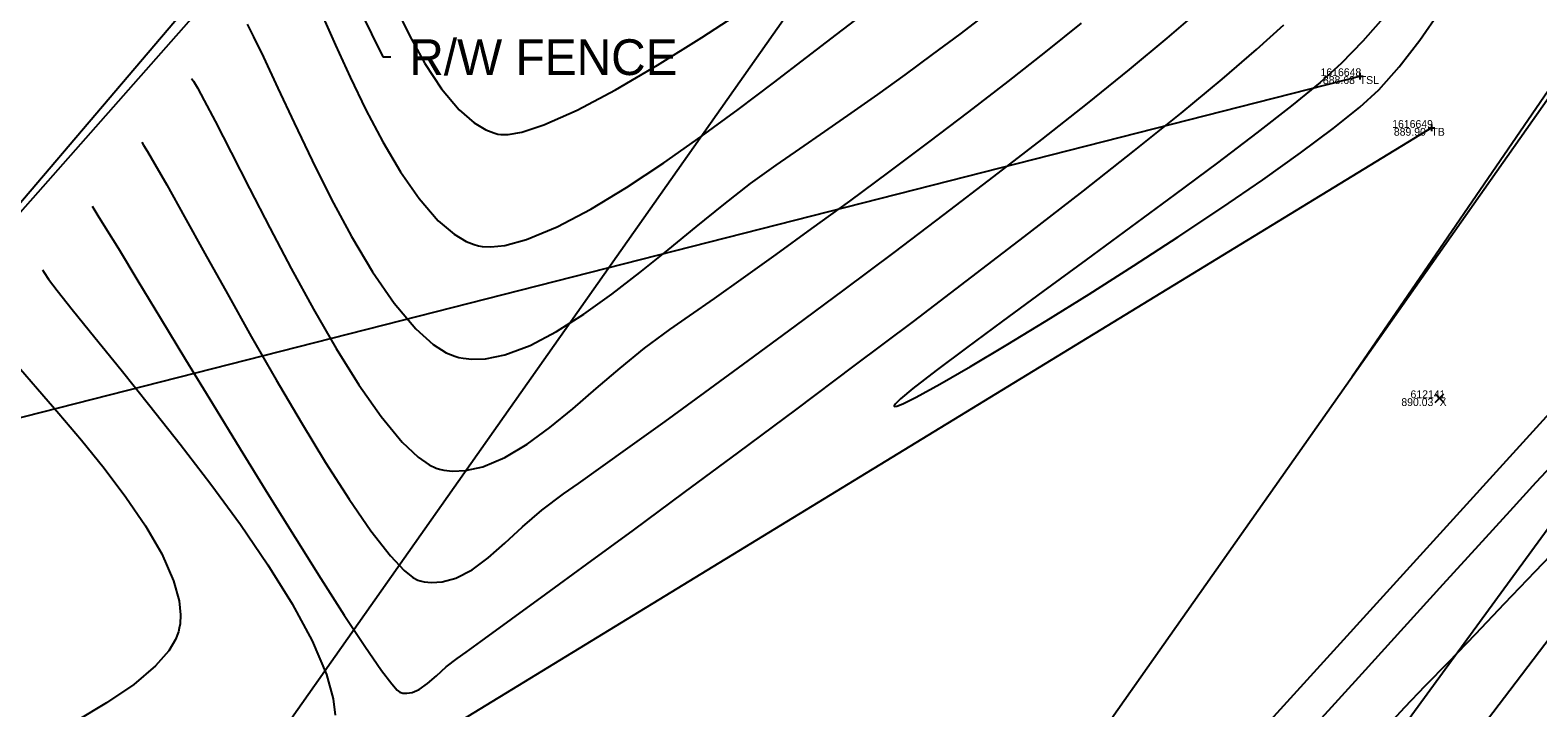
# Model space of a CAD drawing. Extents: x 1957117 to 1971063, y 701601 to 715861.
# Drawn here: x 1963821.9 to 1963889.4, y 707261.6 to 707292 of the extents above; entities that cross this region are included whole.
import ezdxf

# ---------------------------------------------------------------- set-up
doc = ezdxf.new("R2010")
doc.units = 0
for name, color, linetype in [('AP_X_Lights', 7, 'Continuous'), ('DT_X_Break_Line', 7, 'Continuous'), ('DT_X_Contour_Major', 7, 'Continuous'), ('DT_X_Contour_Minor', 7, 'Continuous'), ('DT_X_TIN_Hull', 7, 'Continuous'), ('GE_P_CL_50', 7, 'Continuous'), ('GE_X_CL_20', 7, 'Continuous'), ('PV_P_Drive', 7, 'Continuous'), ('PV_P_Shoulder', 7, 'Continuous'), ('RD_P_Cells', 7, 'Continuous'), ('RD_X_Text', 7, 'Continuous'), ('RS_Raster1', 7, 'Continuous'), ('RW_X_Esmt_RR', 7, 'Continuous'), ('RW_X_Fee_RW', 7, 'Continuous'), ('SC_Scratch1', 7, 'Continuous'), ('SC_Shading5', 7, 'Continuous')]:
    doc.layers.add(name, color=color, linetype=linetype)

msp = doc.modelspace()

# ---------------------------------------------------------------- linework, layer by layer
at = {"layer": 'AP_X_Lights'}
for p, q in [((1963884.779, 707275.281), (1963885.167, 707275.671)), ((1963884.779, 707275.671), (1963885.167, 707275.281))]:
    msp.add_line(p, q, dxfattribs=at)
at = {"layer": 'DT_X_Break_Line'}
for points in [[(1963549.31, 706900.902), (1963567.723, 706925.142), (1963581.753, 706948.682), (1963589.114, 706971.765), (1963604.241, 706992.933), (1963630.24, 707037.886), (1963653.883, 707082.082), (1963697.483, 707112.719), (1963727.123, 707153.396), (1963737.102, 707174.095), (1963750.986, 707197.42), (1963762.997, 707214.654), (1963786.295, 707233.762), (1963816.245, 707273.278), (1963881.4, 707289.893)], [(1963884.608, 707287.576), (1963837.921, 707259.051), (1963813.77, 707229.984)], [(1963819.877, 707222.168), (1963861.487, 707243.54), (1963895.263, 707280.714)], [(1963899.517, 707277.373), (1963869.26, 707237.602), (1963831.235, 707203.335), (1963820.965, 707195.035), (1963812.613, 707181.208), (1963805.672, 707159.836), (1963786.526, 707112.387), (1963762.238, 707069.027), (1963734.112, 707027.99), (1963699.007, 706991.28), (1963670.32, 706952.909), (1963630.02, 706918.565), (1963614.237, 706899.512), (1963608.708, 706874.267)]]:
    msp.add_lwpolyline(points, dxfattribs=at)
at = {"layer": 'DT_X_Contour_Major'}
for points in [[(1963838.227, 707293.022), (1963838.867, 707291.709), (1963839.558, 707290.457), (1963840.299, 707289.329), (1963841.09, 707288.386), (1963841.759, 707287.806), (1963842.282, 707287.494), (1963842.64, 707287.351), (1963842.822, 707287.301), (1963842.964, 707287.277), (1963843.295, 707287.276), (1963843.9, 707287.382), (1963844.891, 707287.708), (1963846.381, 707288.376), (1963848.095, 707289.285), (1963849.975, 707290.385), (1963851.961, 707291.624), (1963853.993, 707292.952)], [(1963838.227, 707293.022), (1963838.867, 707291.709), (1963839.558, 707290.457), (1963840.299, 707289.329), (1963841.09, 707288.386), (1963841.759, 707287.806), (1963842.282, 707287.494), (1963842.64, 707287.351), (1963842.822, 707287.301), (1963842.964, 707287.277), (1963843.295, 707287.276), (1963843.9, 707287.382), (1963844.891, 707287.708), (1963846.381, 707288.376), (1963848.095, 707289.285), (1963849.975, 707290.385), (1963851.961, 707291.624), (1963853.993, 707292.952)], [(1963824.668, 707284.078), (1963824.745, 707283.956), (1963824.929, 707283.662), (1963825.271, 707283.106), (1963825.842, 707282.171), (1963826.714, 707280.736), (1963827.729, 707279.061), (1963828.853, 707277.208), (1963830.052, 707275.238), (1963831.291, 707273.211), (1963832.535, 707271.189), (1963833.749, 707269.233), (1963834.9, 707267.403), (1963835.952, 707265.762), (1963836.871, 707264.369), (1963837.623, 707263.287), (1963838.08, 707262.685), (1963838.327, 707262.409), (1963838.442, 707262.315), (1963838.484, 707262.297), (1963838.574, 707262.279), (1963838.747, 707262.268), (1963838.993, 707262.303), (1963839.304, 707262.435), (1963839.683, 707262.705), (1963840.076, 707263.055), (1963840.51, 707263.444), (1963841.009, 707263.829), (1963841.407, 707264.111), (1963842.231, 707264.705), (1963843.436, 707265.58), (1963844.978, 707266.703), (1963846.811, 707268.044), (1963848.891, 707269.571), (1963851.172, 707271.254), (1963853.611, 707273.06), (1963856.162, 707274.96), (1963858.78, 707276.921), (1963861.421, 707278.913), (1963864.041, 707280.904), (1963866.593, 707282.862), (1963869.034, 707284.758), (1963871.318, 707286.559), (1963873.401, 707288.235), (1963875.239, 707289.753), (1963876.785, 707291.084), (1963877.996, 707292.195)], [(1963824.668, 707284.078), (1963824.745, 707283.956), (1963824.929, 707283.662), (1963825.271, 707283.106), (1963825.842, 707282.171), (1963826.714, 707280.736), (1963827.729, 707279.061), (1963828.853, 707277.208), (1963830.052, 707275.238), (1963831.291, 707273.211), (1963832.535, 707271.189), (1963833.749, 707269.233), (1963834.9, 707267.403), (1963835.952, 707265.762), (1963836.871, 707264.369), (1963837.623, 707263.287), (1963838.08, 707262.685), (1963838.327, 707262.409), (1963838.442, 707262.315), (1963838.484, 707262.297), (1963838.574, 707262.279), (1963838.747, 707262.268), (1963838.993, 707262.303), (1963839.304, 707262.435), (1963839.683, 707262.705), (1963840.076, 707263.055), (1963840.51, 707263.444), (1963841.009, 707263.829), (1963841.407, 707264.111), (1963842.231, 707264.705), (1963843.436, 707265.58), (1963844.978, 707266.703), (1963846.811, 707268.044), (1963848.891, 707269.571), (1963851.172, 707271.254), (1963853.611, 707273.06), (1963856.162, 707274.96), (1963858.78, 707276.921), (1963861.421, 707278.913), (1963864.041, 707280.904), (1963866.593, 707282.862), (1963869.034, 707284.758), (1963871.318, 707286.559), (1963873.401, 707288.235), (1963875.239, 707289.753), (1963876.785, 707291.084), (1963877.996, 707292.195)]]:
    msp.add_lwpolyline(points, dxfattribs=at)
at = {"layer": 'DT_X_Contour_Minor'}
for points in [[(1963826.896, 707286.935), (1963826.974, 707286.81), (1963827.153, 707286.513), (1963827.478, 707285.954), (1963828.006, 707285.021), (1963828.799, 707283.598), (1963829.713, 707281.949), (1963830.72, 707280.141), (1963831.792, 707278.237), (1963832.901, 707276.302), (1963834.019, 707274.399), (1963835.118, 707272.595), (1963836.171, 707270.953), (1963837.148, 707269.538), (1963838.023, 707268.413), (1963838.63, 707267.767), (1963839.021, 707267.452), (1963839.249, 707267.33), (1963839.352, 707267.297), (1963839.524, 707267.262), (1963839.858, 707267.226), (1963840.337, 707267.25), (1963840.945, 707267.413), (1963841.675, 707267.796), (1963842.398, 707268.336), (1963843.14, 707268.99), (1963843.931, 707269.713), (1963844.797, 707270.461), (1963845.766, 707271.19), (1963846.434, 707271.655), (1963847.442, 707272.37), (1963848.748, 707273.307), (1963850.312, 707274.436), (1963852.092, 707275.731), (1963854.048, 707277.163), (1963856.139, 707278.704), (1963858.323, 707280.326), (1963860.56, 707282.001), (1963862.808, 707283.701), (1963865.027, 707285.397), (1963867.175, 707287.062), (1963869.212, 707288.668), (1963871.096, 707290.186), (1963872.787, 707291.589), (1963874.243, 707292.847)], [(1963826.896, 707286.935), (1963826.974, 707286.81), (1963827.153, 707286.513), (1963827.478, 707285.954), (1963828.006, 707285.021), (1963828.799, 707283.598), (1963829.713, 707281.949), (1963830.72, 707280.141), (1963831.792, 707278.237), (1963832.901, 707276.302), (1963834.019, 707274.399), (1963835.118, 707272.595), (1963836.171, 707270.953), (1963837.148, 707269.538), (1963838.023, 707268.413), (1963838.63, 707267.767), (1963839.021, 707267.452), (1963839.249, 707267.33), (1963839.352, 707267.297), (1963839.524, 707267.262), (1963839.858, 707267.226), (1963840.337, 707267.25), (1963840.945, 707267.413), (1963841.675, 707267.796), (1963842.398, 707268.336), (1963843.14, 707268.99), (1963843.931, 707269.713), (1963844.797, 707270.461), (1963845.766, 707271.19), (1963846.434, 707271.655), (1963847.442, 707272.37), (1963848.748, 707273.307), (1963850.312, 707274.436), (1963852.092, 707275.731), (1963854.048, 707277.163), (1963856.139, 707278.704), (1963858.323, 707280.326), (1963860.56, 707282.001), (1963862.808, 707283.701), (1963865.027, 707285.397), (1963867.175, 707287.062), (1963869.212, 707288.668), (1963871.096, 707290.186), (1963872.787, 707291.589), (1963874.243, 707292.847)], [(1963882.549, 707292.612), (1963881.544, 707291.462), (1963880.569, 707290.455), (1963879.628, 707289.615), (1963878.346, 707288.566), (1963876.791, 707287.35), (1963875.027, 707286.01), (1963873.122, 707284.588), (1963871.141, 707283.127), (1963869.152, 707281.669), (1963867.221, 707280.256), (1963865.414, 707278.932), (1963863.797, 707277.737), (1963862.437, 707276.716), (1963861.401, 707275.91), (1963860.849, 707275.448), (1963860.619, 707275.223), (1963860.562, 707275.136), (1963860.564, 707275.113), (1963860.584, 707275.103), (1963860.681, 707275.12), (1963860.956, 707275.23), (1963861.549, 707275.525), (1963862.609, 707276.106), (1963863.972, 707276.892), (1963865.577, 707277.849), (1963867.368, 707278.942), (1963869.286, 707280.138), (1963871.273, 707281.402), (1963873.272, 707282.699), (1963875.223, 707283.996), (1963877.07, 707285.259), (1963878.754, 707286.453), (1963880.216, 707287.544), (1963881.4, 707288.499), (1963882.247, 707289.282), (1963883.16, 707290.315), (1963884.087, 707291.509), (1963885.005, 707292.81)], [(1963882.549, 707292.612), (1963881.544, 707291.462), (1963880.569, 707290.455), (1963879.628, 707289.615), (1963878.346, 707288.566), (1963876.791, 707287.35), (1963875.027, 707286.01), (1963873.122, 707284.588), (1963871.141, 707283.127), (1963869.152, 707281.669), (1963867.221, 707280.256), (1963865.414, 707278.932), (1963863.797, 707277.737), (1963862.437, 707276.716), (1963861.401, 707275.91), (1963860.849, 707275.448), (1963860.619, 707275.223), (1963860.562, 707275.136), (1963860.564, 707275.113), (1963860.584, 707275.103), (1963860.681, 707275.12), (1963860.956, 707275.23), (1963861.549, 707275.525), (1963862.609, 707276.106), (1963863.972, 707276.892), (1963865.577, 707277.849), (1963867.368, 707278.942), (1963869.286, 707280.138), (1963871.273, 707281.402), (1963873.272, 707282.699), (1963875.223, 707283.996), (1963877.07, 707285.259), (1963878.754, 707286.453), (1963880.216, 707287.544), (1963881.4, 707288.499), (1963882.247, 707289.282), (1963883.16, 707290.315), (1963884.087, 707291.509), (1963885.005, 707292.81)], [(1963829.123, 707289.792), (1963829.202, 707289.665), (1963829.377, 707289.365), (1963829.686, 707288.805), (1963830.174, 707287.875), (1963830.894, 707286.47), (1963831.715, 707284.857), (1963832.616, 707283.105), (1963833.577, 707281.283), (1963834.577, 707279.459), (1963835.595, 707277.7), (1963836.61, 707276.077), (1963837.601, 707274.657), (1963838.546, 707273.508), (1963839.256, 707272.83), (1963839.755, 707272.486), (1963840.069, 707272.342), (1963840.219, 707272.298), (1963840.412, 707272.259), (1963840.799, 707272.217), (1963841.381, 707272.237), (1963842.16, 707272.409), (1963843.143, 707272.823), (1963844.138, 707273.422), (1963845.147, 707274.164), (1963846.175, 707275.006), (1963847.223, 707275.907), (1963848.295, 707276.827), (1963849.394, 707277.722), (1963850.523, 707278.551), (1963851.409, 707279.163), (1963852.52, 707279.942), (1963853.825, 707280.866), (1963855.289, 707281.914), (1963856.883, 707283.067), (1963858.573, 707284.301), (1963860.328, 707285.598), (1963862.116, 707286.935), (1963863.904, 707288.292), (1963865.661, 707289.647), (1963867.354, 707290.981), (1963868.952, 707292.271)], [(1963829.123, 707289.792), (1963829.202, 707289.665), (1963829.377, 707289.365), (1963829.686, 707288.805), (1963830.174, 707287.875), (1963830.894, 707286.47), (1963831.715, 707284.857), (1963832.616, 707283.105), (1963833.577, 707281.283), (1963834.577, 707279.459), (1963835.595, 707277.7), (1963836.61, 707276.077), (1963837.601, 707274.657), (1963838.546, 707273.508), (1963839.256, 707272.83), (1963839.755, 707272.486), (1963840.069, 707272.342), (1963840.219, 707272.298), (1963840.412, 707272.259), (1963840.799, 707272.217), (1963841.381, 707272.237), (1963842.16, 707272.409), (1963843.143, 707272.823), (1963844.138, 707273.422), (1963845.147, 707274.164), (1963846.175, 707275.006), (1963847.223, 707275.907), (1963848.295, 707276.827), (1963849.394, 707277.722), (1963850.523, 707278.551), (1963851.409, 707279.163), (1963852.52, 707279.942), (1963853.825, 707280.866), (1963855.289, 707281.914), (1963856.883, 707283.067), (1963858.573, 707284.301), (1963860.328, 707285.598), (1963862.116, 707286.935), (1963863.904, 707288.292), (1963865.661, 707289.647), (1963867.354, 707290.981), (1963868.952, 707292.271)], [(1963831.601, 707292.218), (1963831.892, 707291.659), (1963832.339, 707290.739), (1963832.983, 707289.362), (1963833.712, 707287.799), (1963834.513, 707286.122), (1963835.373, 707284.405), (1963836.281, 707282.72), (1963837.222, 707281.138), (1963838.186, 707279.733), (1963839.16, 707278.576), (1963839.937, 707277.879), (1963840.516, 707277.513), (1963840.897, 707277.352), (1963841.087, 707277.299), (1963841.277, 707277.261), (1963841.669, 707277.22), (1963842.281, 707277.243), (1963843.139, 707277.417), (1963844.268, 707277.841), (1963845.45, 707278.459), (1963846.672, 707279.232), (1963847.921, 707280.126), (1963849.184, 707281.101), (1963850.45, 707282.122), (1963851.705, 707283.15), (1963852.937, 707284.15), (1963854.133, 707285.083), (1963855.281, 707285.913), (1963856.346, 707286.643), (1963857.467, 707287.417), (1963858.633, 707288.231), (1963859.832, 707289.078), (1963861.054, 707289.955), (1963862.286, 707290.855), (1963863.519, 707291.775), (1963864.74, 707292.709)], [(1963831.601, 707292.218), (1963831.892, 707291.659), (1963832.339, 707290.739), (1963832.983, 707289.362), (1963833.712, 707287.799), (1963834.513, 707286.122), (1963835.373, 707284.405), (1963836.281, 707282.72), (1963837.222, 707281.138), (1963838.186, 707279.733), (1963839.16, 707278.576), (1963839.937, 707277.879), (1963840.516, 707277.513), (1963840.897, 707277.352), (1963841.087, 707277.299), (1963841.277, 707277.261), (1963841.669, 707277.22), (1963842.281, 707277.243), (1963843.139, 707277.417), (1963844.268, 707277.841), (1963845.45, 707278.459), (1963846.672, 707279.232), (1963847.921, 707280.126), (1963849.184, 707281.101), (1963850.45, 707282.122), (1963851.705, 707283.15), (1963852.937, 707284.15), (1963854.133, 707285.083), (1963855.281, 707285.913), (1963856.346, 707286.643), (1963857.467, 707287.417), (1963858.633, 707288.231), (1963859.832, 707289.078), (1963861.054, 707289.955), (1963862.286, 707290.855), (1963863.519, 707291.775), (1963864.74, 707292.709)], [(1963834.968, 707292.623), (1963835.563, 707291.282), (1963836.216, 707289.851), (1963836.921, 707288.389), (1963837.674, 707286.956), (1963838.468, 707285.61), (1963839.298, 707284.412), (1963840.159, 707283.421), (1963840.867, 707282.818), (1963841.407, 707282.496), (1963841.771, 707282.35), (1963841.954, 707282.3), (1963842.129, 707282.268), (1963842.507, 707282.245), (1963843.145, 707282.313), (1963844.113, 707282.575), (1963845.481, 707283.145), (1963846.987, 707283.938), (1963848.591, 707284.908), (1963850.251, 707286.007), (1963851.927, 707287.186), (1963853.579, 707288.397), (1963855.165, 707289.594), (1963856.644, 707290.728), (1963857.977, 707291.751), (1963859.122, 707292.616)], [(1963834.968, 707292.623), (1963835.563, 707291.282), (1963836.216, 707289.851), (1963836.921, 707288.389), (1963837.674, 707286.956), (1963838.468, 707285.61), (1963839.298, 707284.412), (1963840.159, 707283.421), (1963840.867, 707282.818), (1963841.407, 707282.496), (1963841.771, 707282.35), (1963841.954, 707282.3), (1963842.129, 707282.268), (1963842.507, 707282.245), (1963843.145, 707282.313), (1963844.113, 707282.575), (1963845.481, 707283.145), (1963846.987, 707283.938), (1963848.591, 707284.908), (1963850.251, 707286.007), (1963851.927, 707287.186), (1963853.579, 707288.397), (1963855.165, 707289.594), (1963856.644, 707290.728), (1963857.977, 707291.751), (1963859.122, 707292.616)], [(1963822.44, 707281.222), (1963822.522, 707281.097), (1963822.723, 707280.809), (1963823.109, 707280.291), (1963823.768, 707279.451), (1963824.783, 707278.193), (1963825.964, 707276.741), (1963827.258, 707275.136), (1963828.615, 707273.42), (1963829.981, 707271.635), (1963831.307, 707269.821), (1963832.539, 707268.019), (1963833.626, 707266.272), (1963834.517, 707264.619), (1963835.159, 707263.103), (1963835.459, 707262.016), (1963835.543, 707261.288)], [(1963822.44, 707281.222), (1963822.522, 707281.097), (1963822.723, 707280.809), (1963823.109, 707280.291), (1963823.768, 707279.451), (1963824.783, 707278.193), (1963825.964, 707276.741), (1963827.258, 707275.136), (1963828.615, 707273.42), (1963829.981, 707271.635), (1963831.307, 707269.821), (1963832.539, 707268.019), (1963833.626, 707266.272), (1963834.517, 707264.619), (1963835.159, 707263.103), (1963835.459, 707262.016), (1963835.543, 707261.288)], [(1963821.374, 707276.876), (1963822.22, 707275.891), (1963823.175, 707274.787), (1963824.186, 707273.593), (1963825.204, 707272.338), (1963826.177, 707271.051), (1963827.054, 707269.764), (1963827.782, 707268.504), (1963828.312, 707267.301), (1963828.559, 707266.401), (1963828.623, 707265.771), (1963828.602, 707265.377), (1963828.571, 707265.188), (1963828.528, 707265.016), (1963828.398, 707264.675), (1963828.096, 707264.167), (1963827.512, 707263.494), (1963826.529, 707262.661), (1963825.315, 707261.834), (1963823.922, 707261.01), (1963822.403, 707260.186), (1963820.812, 707259.361)], [(1963821.374, 707276.876), (1963822.22, 707275.891), (1963823.175, 707274.787), (1963824.186, 707273.593), (1963825.204, 707272.338), (1963826.177, 707271.051), (1963827.054, 707269.764), (1963827.782, 707268.504), (1963828.312, 707267.301), (1963828.559, 707266.401), (1963828.623, 707265.771), (1963828.602, 707265.377), (1963828.571, 707265.188), (1963828.528, 707265.016), (1963828.398, 707264.675), (1963828.096, 707264.167), (1963827.512, 707263.494), (1963826.529, 707262.661), (1963825.315, 707261.834), (1963823.922, 707261.01), (1963822.403, 707260.186), (1963820.812, 707259.361)], [(1963879.546, 707260.992), (1963881.514, 707263.155), (1963883.39, 707265.222), (1963885.14, 707267.152), (1963886.73, 707268.904), (1963888.125, 707270.438), (1963889.293, 707271.714), (1963890.199, 707272.691)], [(1963879.546, 707260.992), (1963881.514, 707263.155), (1963883.39, 707265.222), (1963885.14, 707267.152), (1963886.73, 707268.904), (1963888.125, 707270.438), (1963889.293, 707271.714), (1963890.199, 707272.691)], [(1963882.357, 707260.5), (1963883.417, 707261.642), (1963884.333, 707262.593), (1963885.385, 707263.669), (1963886.581, 707264.914), (1963887.884, 707266.282), (1963889.257, 707267.725), (1963890.665, 707269.197)], [(1963882.357, 707260.5), (1963883.417, 707261.642), (1963884.333, 707262.593), (1963885.385, 707263.669), (1963886.581, 707264.914), (1963887.884, 707266.282), (1963889.257, 707267.725), (1963890.665, 707269.197)]]:
    msp.add_lwpolyline(points, dxfattribs=at)
at = {"layer": 'DT_X_TIN_Hull'}
msp.add_lwpolyline([(1963940.142, 707371.501), (1963857.209, 707326.887), (1963847.297, 707313.095), (1963811.321, 707272.33), (1963751.836, 707231.407), (1963753.826, 707219.029), (1963738.818, 707206.839), (1963703.286, 707168.809), (1963648.079, 707085.514)], dxfattribs=at)
at = {"layer": 'GE_P_CL_50'}
msp.add_lwpolyline([(1963809.22, 707159.242), (1963930.41, 707325.263), (1964096.946, 707583.449), (1964164.227, 707651.079), (1964201.876, 707617.583)], dxfattribs=at)
at = {"layer": 'GE_X_CL_20'}
msp.add_lwpolyline([(1964578.061, 708318.542), (1963713.717, 707090.878)], dxfattribs=at)
at = {"layer": 'PV_P_Drive'}
for p, q in [((1963881.254, 707289.893), (1963881.546, 707289.893)), ((1963881.4, 707290.039), (1963881.4, 707289.747)), ((1963881.4, 707289.893), (1963881.4, 707289.893)), ((1963884.462, 707287.576), (1963884.754, 707287.576)), ((1963884.608, 707287.722), (1963884.608, 707287.43)), ((1963884.608, 707287.576), (1963884.608, 707287.576))]:
    msp.add_line(p, q, dxfattribs=at)
at = {"layer": 'RD_P_Cells'}
msp.add_lwpolyline([(1963751.836, 707231.407), (1963783.881, 707233.072), (1963786.638, 707241.96), (1963811.321, 707272.33), (1963856.229, 707325.106)], dxfattribs=at)
at = {"layer": 'RD_X_Text'}
for points in [[(1963834.655, 707296.922), (1963837.679, 707290.756)], [(1963837.679, 707290.756), (1963838.039, 707290.756)]]:
    msp.add_lwpolyline(points, dxfattribs=at)
at = {"layer": 'RW_X_Esmt_RR'}
msp.add_lwpolyline([(1963738.247, 707073.608), (1964602.591, 708301.271)], dxfattribs=at)
at = {"layer": 'RW_X_Fee_RW'}
msp.add_lwpolyline([(1963881.046, 707276.431), (1964172.578, 707701.964), (1964668.324, 708419.582), (1964735.207, 708501.875), (1964966.496, 708718.802), (1965107.468, 708816.338), (1965585.552, 709094.216), (1966091.861, 709326.705), (1966247.281, 709386.816), (1966633.174, 709551.737), (1966943.202, 709670.565), (1967172.032, 709812.662), (1967935.697, 710373.174), (1968346.714, 710683.963), (1968484.345, 710796.182), (1968743.632, 711067.038), (1968903.937, 711275.819), (1969041.222, 711501.316), (1969638.166, 712572.015), (1970019.077, 713196.718)], dxfattribs=at)
at = {"layer": 'SC_Shading5'}
for points in [[(1963589.678, 706586.994), (1963626.625, 706689.548), (1963651.76, 706746.832), (1963668.09, 706778.596), (1963682.768, 706805.402), (1963734.424, 706911.594), (1963826.849, 707116.717), (1963877.258, 707215.645), (1963964.981, 707354.472), (1964070.526, 707509.355), (1964132.574, 707601.994), (1964163.9, 707642.169), (1964191.2, 707685.167), (1964278.98, 707807.131), (1964326.11, 707874.364), (1964396.427, 707968.962), (1964508.519, 708133.679), (1964655.588, 708336.552), (1964745.319, 708429.172), (1964840.327, 708522.317), (1964988.178, 708660.245), (1965089.796, 708739.041), (1965251.743, 708835.216), (1965415.807, 708922.048), (1965866.2, 709149.38), (1966173.543, 709294.131), (1966283.627, 709338.196), (1966534.003, 709419.214), (1966689.084, 709471.266), (1967008.468, 709641.817), (1967166.677, 709750.124), (1967422.113, 709931.083), (1967818.707, 710198.831), (1968187.021, 710459.852), (1968360.589, 710592.493), (1968496.543, 710707.847), (1968606.427, 710809.378), (1968733.391, 710937.091), (1968807.28, 711025.4), (1968843.008, 711077.094), (1968863.233, 711106.099), (1968909.747, 711171.311), (1968974.133, 711279.559), (1969130.932, 711546.915), (1969247.433, 711744.686), (1969402.714, 712016.424), (1969505.287, 712191.789), (1969666.311, 712460.805), (1969771.586, 712639.896), (1969880.058, 712820.917), (1969964.994, 712955.706), (1969990.005, 713000.084), (1970030.065, 713068.479)], [(1963609.915, 706579.703), (1963646.615, 706681.572), (1963671.193, 706737.585), (1963687.092, 706768.511), (1963701.884, 706795.526), (1963753.906, 706902.469), (1963846.249, 707107.41), (1963895.973, 707204.994), (1963982.966, 707342.667), (1964088.35, 707497.312), (1964150.015, 707589.379), (1964181.502, 707629.761), (1964209.024, 707673.109), (1964296.517, 707794.674), (1964343.552, 707861.772), (1964413.958, 707956.489), (1964526.123, 708121.313), (1964672.104, 708322.686), (1964760.576, 708414.006), (1964855.195, 708506.77), (1965002.134, 708643.847), (1965101.925, 708721.226), (1965262.272, 708816.451), (1965425.685, 708902.939), (1965875.63, 709130.044), (1966182.13, 709274.398), (1966290.944, 709317.954), (1966540.737, 709398.785), (1966697.632, 709451.445), (1967019.644, 709623.399), (1967178.971, 709732.471), (1967434.35, 709913.39), (1967830.945, 710181.14), (1968199.774, 710442.525), (1968374.086, 710575.735), (1968510.806, 710691.739), (1968621.36, 710793.889), (1968749.296, 710922.58), (1968824.413, 711012.355), (1968860.678, 711064.827), (1968880.812, 711093.701), (1968927.778, 711159.547), (1968992.655, 711268.62), (1969149.476, 711536.015), (1969266.039, 711733.891), (1969421.336, 712005.657), (1969523.8, 712180.835), (1969684.812, 712449.831), (1969790.084, 712628.917), (1969898.385, 712809.653), (1969983.474, 712944.685), (1970008.657, 712989.367), (1970048.626, 713057.607)]]:
    msp.add_spline(points, degree=3, dxfattribs=at)

# ---------------------------------------------------------------- texts
at = {"layer": 'PV_P_Shoulder'}
for s, p in [('888.68', (1963879.752, 707289.543)), ('889.90', (1963882.927, 707287.226)), ('890.03', (1963883.262, 707275.126))]:
    msp.add_text(s, height=0.35, dxfattribs=at).set_placement(p)
at = {"layer": 'RD_X_Text'}
msp.add_text('R/W FENCE', height=1.6, dxfattribs=at).set_placement((1963838.863, 707289.943))
at = {"layer": 'RS_Raster1'}
for s, p in [('1616648', (1963879.645, 707289.893)), ('1616649', (1963882.853, 707287.576)), ('612141', (1963883.672, 707275.476))]:
    msp.add_text(s, height=0.35, dxfattribs=at).set_placement(p)
at = {"layer": 'SC_Scratch1'}
for s, p in [('TSL', (1963881.4, 707289.543)), ('TB', (1963884.608, 707287.226)), ('X', (1963884.973, 707275.126))]:
    msp.add_text(s, height=0.35, dxfattribs=at).set_placement(p)

doc.saveas('drawing.dxf')
